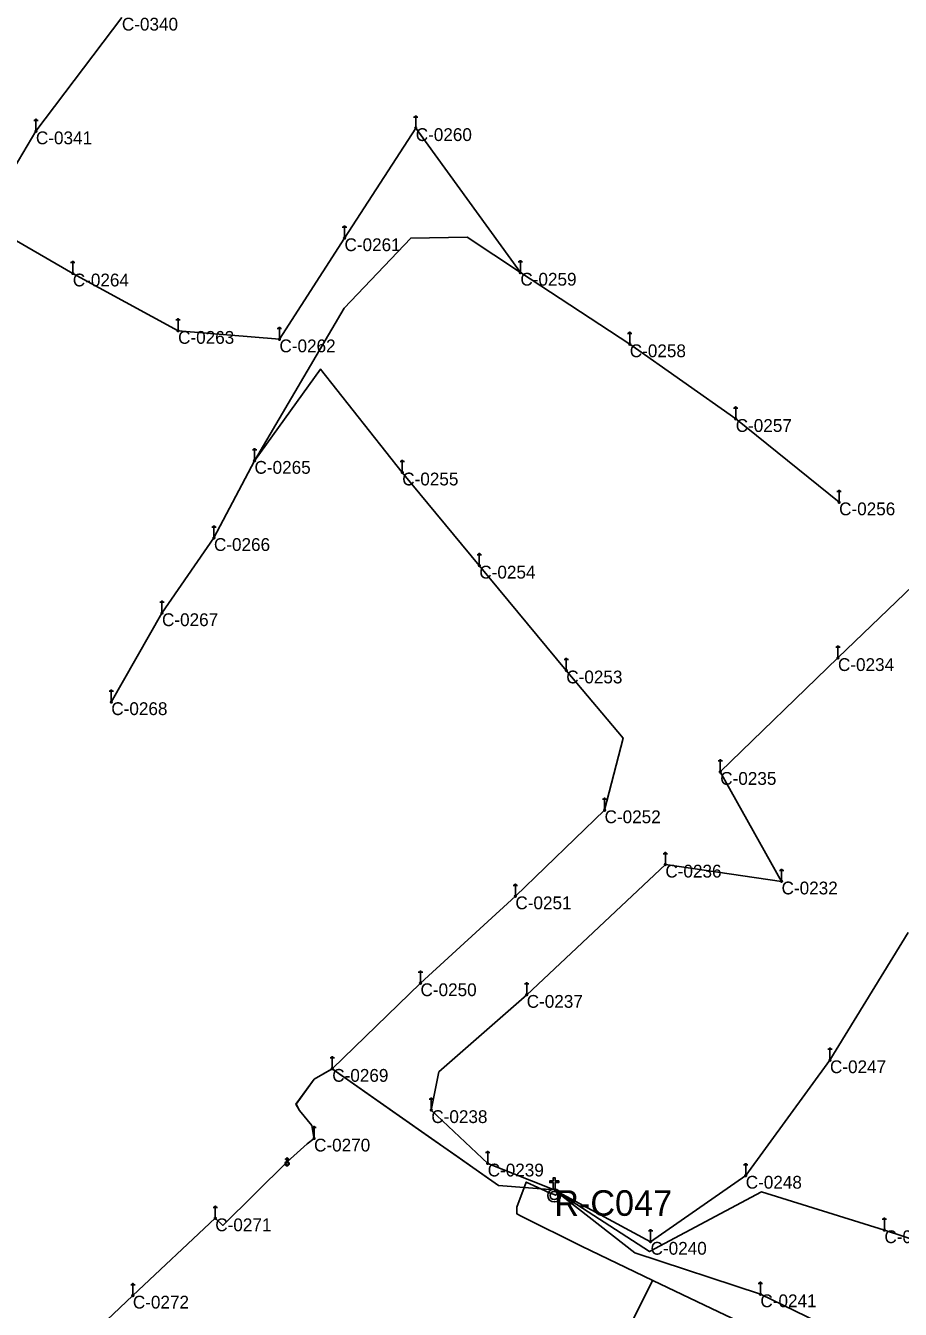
# Model space of a CAD drawing. Extents: x -729889 to -691139, y -995431 to -974354.
# Drawn here: x -725119.9 to -724915, y -979772.4 to -979471.5 of the extents above; entities that cross this region are included whole.
import ezdxf

# ---------------------------------------------------------------- set-up
doc = ezdxf.new("R2010")
doc.units = 0
for name, color, linetype in [('Atributy', 7, 'Continuous'), ('Kabelové vedení VO', 7, 'Continuous'), ('Skutečně zaměřené kabelové vedení', 7, 'Continuous'), ('Spojka kabelová', 7, 'Continuous'), ('Spínací bod veřejného osvětlení', 7, 'Continuous'), ('Světelný bod na stožáru sadovém', 7, 'Continuous')]:
    doc.layers.add(name, color=color, linetype=linetype)

# ---------------------------------------------------------------- blocks, each defined once
blk = doc.blocks.new('6.571')
at = {"layer": 'Světelný bod na stožáru sadovém'}
for p, q in [((-0.51, 2.54), (0.51, 2.54)), ((0, 2.54), (0, 0.2))]:
    blk.add_line(p, q, dxfattribs=at)
for points in [[(0.25, 2.54), (0.25, 2.56), (0.25, 2.58), (0.24, 2.6), (0.24, 2.62), (0.23, 2.64), (0.22, 2.66), (0.21, 2.69), (0.19, 2.7), (0.18, 2.72), (0.16, 2.73), (0.15, 2.75), (0.13, 2.76), (0.11, 2.77), (0.09, 2.78), (0.07, 2.78), (0.05, 2.79), (0.02, 2.79), (0, 2.79), (-0.02, 2.79), (-0.05, 2.79), (-0.07, 2.78), (-0.09, 2.78), (-0.11, 2.77), (-0.13, 2.76), (-0.15, 2.75), (-0.16, 2.73), (-0.18, 2.72), (-0.19, 2.7), (-0.21, 2.69), (-0.22, 2.66), (-0.23, 2.64), (-0.24, 2.62), (-0.24, 2.6), (-0.25, 2.58), (-0.25, 2.56), (-0.25, 2.54)], [(-0.2, 0), (-0.17, -0.1), (-0.08, -0.18), (0.04, -0.19), (0.13, -0.14), (0.19, -0.05), (0.18, 0.07), (0.12, 0.15), (0.02, 0.19), (-0.09, 0.17), (-0.17, 0.09), (-0.18, -0.01), (-0.15, -0.1), (-0.06, -0.17), (0.04, -0.17), (0.12, -0.12), (0.17, -0.03), (0.16, 0.08), (0.1, 0.14), (0.01, 0.17), (-0.09, 0.14), (-0.15, 0.07), (-0.16, -0.01), (-0.12, -0.1), (-0.04, -0.15), (0.04, -0.15), (0.12, -0.1), (0.15, -0.01), (0.14, 0.07), (0.08, 0.13), (-0.01, 0.15), (-0.09, 0.12), (-0.13, 0.06), (-0.14, -0.02), (-0.1, -0.1), (-0.03, -0.13), (0.04, -0.13), (0.11, -0.08), (0.13, 0), (0.12, 0.07), (0.06, 0.12), (-0.02, 0.13), (-0.08, 0.1), (-0.12, 0.05), (-0.12, -0.03), (-0.08, -0.09), (-0.02, -0.11), (0.05, -0.11), (0.1, -0.06), (0.11, 0.01), (0.1, 0.06), (0.05, 0.11), (-0.02, 0.11), (-0.07, 0.09), (-0.1, 0.04), (-0.1, -0.03), (-0.06, -0.08), (-0.02, -0.1), (0.05, -0.08), (0.09, -0.04), (0.1, 0.01), (0.08, 0.06), (0.03, 0.09), (-0.02, 0.09), (-0.06, 0.07), (-0.08, 0.02), (-0.08, -0.03), (-0.05, -0.06), (-0.01, -0.08), (0.04, -0.06), (0.07, -0.03), (0.07, 0.01), (0.06, 0.05), (0.02, 0.07), (-0.02, 0.07), (-0.05, 0.05), (-0.07, 0.02), (-0.06, -0.03), (-0.04, -0.05), (0, -0.06), (0.04, -0.04), (0.05, -0.02), (0.06, 0.01), (0.04, 0.04), (0.01, 0.05), (-0.02, 0.05), (-0.04, 0.04), (-0.05, 0.01), (-0.04, -0.02), (-0.02, -0.03), (0.01, -0.04), (0.03, -0.03), (0.04, -0.01), (0.04, 0.01), (0.02, 0.03), (0.01, 0.04), (-0.01, 0.03), (-0.02, 0.02), (-0.03, 0.01), (-0.02, -0.01), (-0.01, -0.02)], [(-0.01, -0.02), (0.01, -0.02), (0.01, -0.01), (0.02, 0), (0.02, 0.01), (0.01, 0.02), (0, 0.02), (-0.01, 0.01), (-0.01, 0.01), (-0.01, 0.01)]]:
    blk.add_lwpolyline(points, dxfattribs=at)
blk.add_circle((0, 0), 0.203, dxfattribs=at)
blk = doc.blocks.new('4.0200_BB')
at = {"layer": 'Spojka kabelová'}
blk.add_lwpolyline([(-0.022, 0.006), (-0.022, 0.17), (-0.104, 0.17), (-0.104, 0.208), (-0.022, 0.208), (-0.022, 0.283), (0.023, 0.283), (0.023, 0.208), (0.106, 0.208), (0.106, 0.17), (0.023, 0.17), (0.023, 0.006)], close=True, dxfattribs=at)
for radius in [0.15, 0.0945]:
    blk.add_circle((0, -0.133), radius, dxfattribs=at)
blk = doc.blocks.new('6.06')
at = {"layer": 'Spínací bod veřejného osvětlení'}
blk.add_lwpolyline([(-0.22, 0.06), (-0.22, 1.7), (-1.04, 1.7), (-1.04, 2.08), (-0.22, 2.08), (-0.22, 2.83), (0.23, 2.83), (0.23, 2.08), (1.06, 2.08), (1.06, 1.7), (0.23, 1.7), (0.23, 0.06)], close=True, dxfattribs=at)
for radius in [1.5, 0.945]:
    blk.add_circle((0, -1.33), radius, dxfattribs=at)

msp = doc.modelspace()

# ---------------------------------------------------------------- linework, layer by layer
at = {"layer": 'Kabelové vedení VO'}
for p, q in [((-725097.35, -979469.62), (-725117.49, -979496.27)), ((-725135.67, -979526.88), (-725117.49, -979496.27)), ((-725028.5, -979495.51), (-725045.19, -979521.32)), ((-725003.98, -979529.41), (-725028.5, -979495.51)), ((-725045.19, -979521.32), (-725060.43, -979545.03)), ((-724978.35, -979546.18), (-725003.98, -979529.41)), ((-725084.18, -979543.04), (-725108.85, -979529.59)), ((-725060.43, -979545.03), (-725084.18, -979543.04)), ((-724953.53, -979563.69), (-724978.35, -979546.18)), ((-724929.3, -979583.23), (-724953.53, -979563.69)), ((-725066.27, -979573.5), (-725075.78, -979591.59)), ((-725013.6, -979598.06), (-725031.66, -979576.23)), ((-725075.78, -979591.59), (-725087.95, -979609.21)), ((-724993.23, -979622.63), (-725013.6, -979598.06)), ((-724909.99, -979600.89), (-724929.57, -979619.73)), ((-725087.95, -979609.21), (-725099.83, -979630.06)), ((-724929.57, -979619.73), (-724957.15, -979646.41)), ((-724942.78, -979672.09), (-724957.15, -979646.41)), ((-725005.15, -979675.57), (-724984.25, -979655.4)), ((-724970.01, -979668.14), (-725002.5, -979698.67)), ((-724942.78, -979672.09), (-724970.01, -979668.14)), ((-725027.38, -979695.94), (-725005.15, -979675.57)), ((-724913.09, -979684.07), (-724931.44, -979713.99)), ((-725027.38, -979695.94), (-725048.06, -979716.01)), ((-724931.44, -979713.99), (-724951.18, -979741.06)), ((-725024.85, -979725.68), (-725011.64, -979738.2)), ((-725011.64, -979738.2), (-724996.06, -979744.38)), ((-724973.47, -979756.54), (-724951.18, -979741.06)), ((-724973.47, -979756.54), (-724996.06, -979744.38)), ((-725075.47, -979751.04), (-725094.78, -979769.16)), ((-725094.78, -979769.16), (-725116.41, -979789.63)), ((-724947.74, -979768.85), (-724922.42, -979781.08))]:
    msp.add_line(p, q, dxfattribs=at)
for points in [[(-725108.85, -979529.59), (-725126.01, -979519.66), (-725135.67, -979526.88)], [(-725003.98, -979529.41), (-725016.44, -979521.06), (-725029.67, -979521.32), (-725045.28, -979537.73), (-725066.27, -979573.5)], [(-725031.66, -979576.23), (-725050.84, -979552.01), (-725066.27, -979573.5)], [(-724984.25, -979655.4), (-724979.93, -979638.53), (-724993.23, -979622.63)], [(-725002.5, -979698.67), (-725023.06, -979716.73), (-725024.85, -979725.68)], [(-725048.06, -979716.01), (-725052.29, -979718.44), (-725056.56, -979724.28), (-725055.75, -979725.83), (-725052.84, -979729.3), (-725052.32, -979732.34)], [(-725048.06, -979716.01), (-725009.1, -979743.37), (-724996.06, -979744.38)], [(-725052.32, -979732.34), (-725052.36, -979732.04), (-725052.82, -979729.3), (-725055.74, -979725.83), (-725056.54, -979724.28), (-725052.28, -979718.45), (-725048.24, -979716.13), (-725047.92, -979716.12), (-725046.4, -979717.18), (-725045.15, -979718.07), (-725043.1, -979719.51), (-725039.65, -979721.93), (-725033.83, -979726.03), (-725023.97, -979732.95), (-725018.9, -979736.51), (-725012.5, -979741), (-725009.1, -979743.4), (-724996.06, -979744.38)], [(-724898.29, -979727.56), (-724893.68, -979733.93), (-724905.06, -979758.27), (-724918.68, -979753.83)], [(-725052.32, -979732.34), (-725053.95, -979733.57), (-725058.63, -979737.84), (-725073.7, -979752.71), (-725075.47, -979751.04)], [(-724918.68, -979753.83), (-724947.51, -979744.84), (-724973.7, -979758.86), (-724996.06, -979744.38)], [(-724947.74, -979768.85), (-724977.14, -979759.13), (-724996.06, -979744.38)]]:
    msp.add_lwpolyline(points, dxfattribs=at)
at = {"layer": 'Skutečně zaměřené kabelové vedení'}
msp.add_line((-725004.81, -979748.48), (-725002.61, -979742.58), dxfattribs=at)
for points in [[(-724972.93, -979765.65), (-724989.64, -979757.62), (-725003.8, -979750.58), (-725004.78, -979750.02), (-725004.81, -979748.48), (-725002.61, -979742.58), (-724997.17, -979745.05), (-724995.69, -979745.64), (-724995.24, -979745.04)], [(-724984, -979786.51), (-724977.45, -979774.65), (-724973.07, -979765.79), (-724972.93, -979765.65), (-724959.18, -979772.17), (-724932.72, -979784.77), (-724916.91, -979792.61), (-724911.03, -979796.02), (-724907.9, -979798.03), (-724902.61, -979801.88), (-724896.9, -979806.34), (-724892.55, -979810.58), (-724888.47, -979816.36), (-724881.79, -979826.18), (-724878.07, -979832.23), (-724870.37, -979843.89), (-724869.57, -979843.19), (-724861.8, -979836.99)]]:
    msp.add_lwpolyline(points, dxfattribs=at)

# ---------------------------------------------------------------- block references
at = {"layer": 'Spojka kabelová', "xscale": 3.3333332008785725, "yscale": 3.3333332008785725}
msp.add_blockref('4.0200_BB', (-725058.63, -979737.84), dxfattribs=at)
at = {"layer": 'Spínací bod veřejného osvětlení'}
msp.add_blockref('6.06', (-724996.06, -979744.38), dxfattribs=at)
at = {"layer": 'Světelný bod na stožáru sadovém', "xscale": 1.0016949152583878, "yscale": 1.0016949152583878}
for p in [(-725028.5, -979495.51), (-725117.49, -979496.27), (-725045.19, -979521.32), (-725108.85, -979529.59), (-725003.98, -979529.41), (-725084.18, -979543.04), (-725060.43, -979545.03), (-724978.35, -979546.18), (-724953.53, -979563.69), (-725066.27, -979573.5), (-725031.66, -979576.23), (-724929.3, -979583.23), (-725075.78, -979591.59), (-725013.6, -979598.06), (-725087.95, -979609.21), (-724929.57, -979619.73), (-724993.23, -979622.63), (-725099.83, -979630.06), (-724957.15, -979646.41), (-724984.25, -979655.4), (-724970.01, -979668.14), (-724942.78, -979672.09), (-725005.15, -979675.57), (-725027.38, -979695.94), (-725002.5, -979698.67), (-724931.44, -979713.99), (-725048.06, -979716.01), (-725024.85, -979725.68), (-725052.32, -979732.34), (-725011.64, -979738.2), (-724951.18, -979741.06), (-725075.47, -979751.04), (-724918.68, -979753.83), (-724973.47, -979756.54), (-725094.78, -979769.16), (-724947.74, -979768.85)]:
    msp.add_blockref('6.571', p, dxfattribs=at)

# ---------------------------------------------------------------- texts
at = {"layer": 'Atributy'}
for s, height, p in [('C-0340', 3, (-725097.35, -979472.67)), ('C-0341', 3, (-725117.49, -979499.32)), ('C-0260', 3, (-725028.5, -979498.56)), ('C-0261', 3, (-725045.19, -979524.37)), ('C-0259', 3, (-725003.98, -979532.46)), ('C-0264', 3, (-725108.85, -979532.64)), ('C-0263', 3, (-725084.18, -979546.09)), ('C-0262', 3, (-725060.43, -979548.08)), ('C-0258', 3, (-724978.35, -979549.23)), ('C-0257', 3, (-724953.53, -979566.74)), ('C-0265', 3, (-725066.27, -979576.55)), ('C-0255', 3, (-725031.66, -979579.28)), ('C-0256', 3, (-724929.3, -979586.28)), ('C-0266', 3, (-725075.78, -979594.64)), ('C-0254', 3, (-725013.6, -979601.11)), ('C-0267', 3, (-725087.95, -979612.26)), ('C-0234', 3, (-724929.57, -979622.78)), ('C-0253', 3, (-724993.23, -979625.68)), ('C-0268', 3, (-725099.83, -979633.11)), ('C-0235', 3, (-724957.15, -979649.46)), ('C-0252', 3, (-724984.25, -979658.45)), ('C-0236', 3, (-724970.01, -979671.19)), ('C-0232', 3, (-724942.78, -979675.14)), ('C-0251', 3, (-725005.15, -979678.62)), ('C-0250', 3, (-725027.38, -979698.99)), ('C-0237', 3, (-725002.5, -979701.72)), ('C-0269', 3, (-725048.06, -979719.06)), ('C-0247', 3, (-724931.44, -979717.04)), ('C-0238', 3, (-725024.85, -979728.73)), ('C-0270', 3, (-725052.32, -979735.4)), ('C-0239', 3, (-725011.64, -979741.25)), ('C-0248', 3, (-724951.18, -979744.11)), ('R-C047', 6, (-724996.06, -979750.48)), ('C-0271', 3, (-725075.47, -979754.09)), ('C-0249', 3, (-724918.68, -979756.88)), ('C-0240', 3, (-724973.47, -979759.59)), ('C-0272', 3, (-725094.78, -979772.21)), ('C-0241', 3, (-724947.74, -979771.9))]:
    msp.add_text(s, height=height, dxfattribs=at).set_placement(p)

doc.saveas('drawing.dxf')
